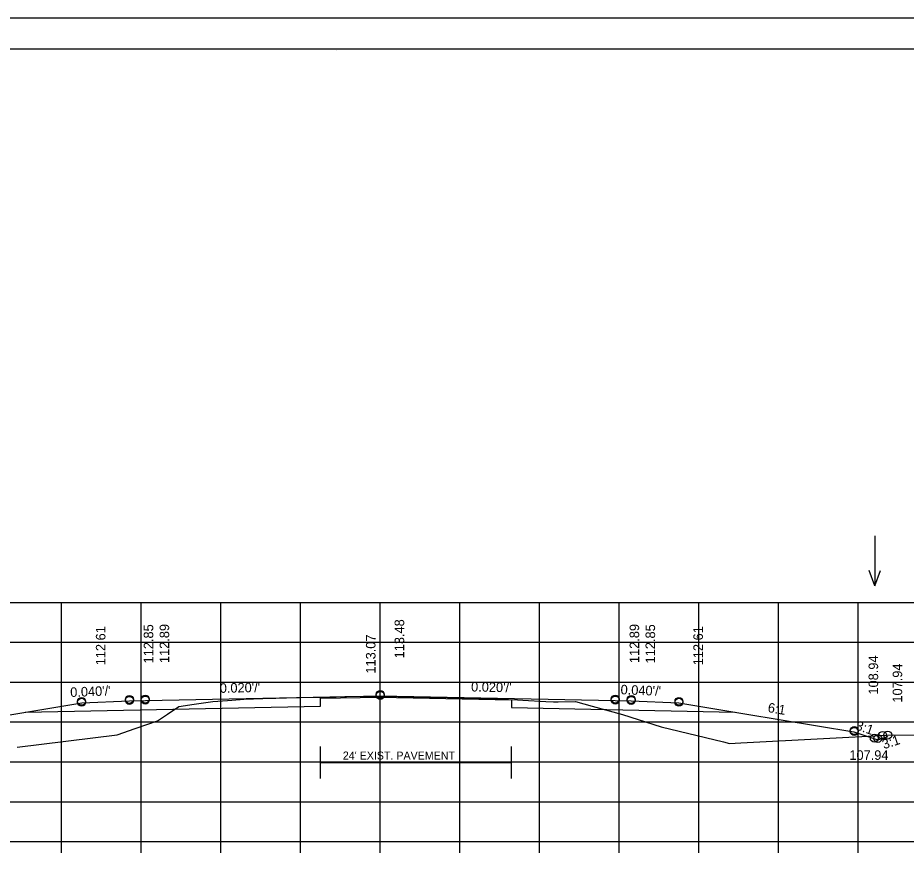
# Model space of a CAD drawing. Extents: x 1175611 to 1176402, y -433344 to -416213.
# Drawn here: x 1175735.5 to 1175847, y -423422.1 to -423316.6 of the extents above; entities that cross this region are included whole.
import ezdxf

# ---------------------------------------------------------------- set-up
doc = ezdxf.new("R2010")
doc.units = 0
for name, color, linetype in [('R_Alt Surface', 7, 'Continuous'), ('R_Axis', 7, 'Continuous'), ('R_Border', 7, 'Continuous'), ('R_Exist Surface', 7, 'Continuous'), ('R_Fin Surface', 7, 'Continuous'), ('R_Grid', 7, 'Continuous'), ('R_No Plot', 7, 'Continuous'), ('R_Water Annot', 7, 'Continuous'), ('R_Xsect Elev', 7, 'Continuous'), ('R_Xsect Slope', 7, 'Continuous')]:
    doc.layers.add(name, color=color, linetype=linetype)

msp = doc.modelspace()

# ---------------------------------------------------------------- linework, layer by layer
at = {"layer": 'R_Alt Surface'}
msp.add_line((1175773.46, -423410.09), (1175797.46, -423410.09), dxfattribs=at)
for points in [[(1175736.41, -423403.76), (1175736.41, -423403.76), (1175773.46, -423403.02), (1175773.46, -423402.03), (1175780.97, -423401.88), (1175797.46, -423402.21), (1175797.46, -423403.2), (1175807.4, -423403.4), (1175825.54, -423403.76)], [(1175773.46, -423412.09), (1175773.46, -423408.09)], [(1175797.46, -423412.09), (1175797.46, -423408.09)]]:
    msp.add_lwpolyline(points, dxfattribs=at)
at = {"layer": 'R_Axis'}
for p, q in [((1175640.97, -423420), (1175920.97, -423420)), ((1175740.97, -423421.4), (1175740.97, -423420)), ((1175750.97, -423421.4), (1175750.97, -423420)), ((1175760.97, -423421.4), (1175760.97, -423420)), ((1175770.97, -423421.4), (1175770.97, -423420)), ((1175780.97, -423421.4), (1175780.97, -423420)), ((1175790.97, -423421.4), (1175790.97, -423420)), ((1175800.97, -423421.4), (1175800.97, -423420)), ((1175810.97, -423421.4), (1175810.97, -423420)), ((1175820.97, -423421.4), (1175820.97, -423420)), ((1175830.97, -423421.4), (1175830.97, -423420)), ((1175840.97, -423421.4), (1175840.97, -423420))]:
    msp.add_line(p, q, dxfattribs=at)
at = {"layer": 'R_Border'}
for p, q in [((1175622.97, -423320.54), (1175939.15, -423320.54)), ((1175775.49, -423320.8), (1175775.49, -423320.8)), ((1175775.49, -423320.8), (1175775.49, -423320.8))]:
    msp.add_line(p, q, dxfattribs=at)
at = {"layer": 'R_Exist Surface'}
msp.add_lwpolyline([(1175735.38, -423408.16), (1175747.93, -423406.62), (1175750.21, -423405.82), (1175753.02, -423404.87), (1175754.25, -423404.01), (1175755.7, -423403.05), (1175757.6, -423402.75), (1175759.95, -423402.42), (1175761.78, -423402.3), (1175763.4, -423402.18), (1175763.75, -423402.15), (1175763.76, -423402.15), (1175763.82, -423402.15), (1175767.42, -423402.03), (1175767.86, -423402.01), (1175770.56, -423401.93), (1175770.84, -423401.92), (1175773.36, -423401.89), (1175773.64, -423401.88), (1175775.27, -423401.84), (1175775.43, -423401.83), (1175776.5, -423401.8), (1175776.68, -423401.8), (1175780.83, -423401.76), (1175781.24, -423401.76), (1175787.02, -423401.87), (1175787.7, -423401.89), (1175791.13, -423401.98), (1175791.44, -423401.98), (1175798.18, -423402.23), (1175798.88, -423402.25), (1175801.76, -423402.42), (1175802.71, -423402.48), (1175803.32, -423402.48), (1175805.46, -423402.45), (1175807.56, -423403.03), (1175811.37, -423404.08), (1175813.34, -423404.69), (1175816.24, -423405.6), (1175824.04, -423407.51), (1175824.82, -423407.69), (1175826.23, -423407.62), (1175845.41, -423406.61), (1175857.25, -423406.7)], dxfattribs=at)
at = {"layer": 'R_Fin Surface'}
msp.add_lwpolyline([(1175715.64, -423406.86), (1175717.65, -423407.53), (1175721.51, -423406.24), (1175735.23, -423403.96), (1175743.49, -423402.58), (1175749.48, -423402.34), (1175751.48, -423402.3), (1175780.97, -423401.71), (1175810.47, -423402.3), (1175812.47, -423402.34), (1175818.46, -423402.58), (1175826.72, -423403.96), (1175840.43, -423406.24), (1175843.43, -423407.24), (1175844.73, -423406.81)], dxfattribs=at)
at = {"layer": 'R_Grid'}
for p, q in [((1175640.97, -423390), (1175920.97, -423390)), ((1175740.97, -423420), (1175740.97, -423390)), ((1175750.97, -423420), (1175750.97, -423390)), ((1175760.97, -423420), (1175760.97, -423390)), ((1175770.97, -423420), (1175770.97, -423390)), ((1175780.97, -423420), (1175780.97, -423390)), ((1175790.97, -423420), (1175790.97, -423390)), ((1175800.97, -423420), (1175800.97, -423390)), ((1175810.97, -423420), (1175810.97, -423390)), ((1175820.97, -423420), (1175820.97, -423390)), ((1175830.97, -423420), (1175830.97, -423390)), ((1175840.97, -423420), (1175840.97, -423390)), ((1175640.97, -423395), (1175920.97, -423395)), ((1175640.97, -423400), (1175920.97, -423400)), ((1175640.97, -423405), (1175920.97, -423405)), ((1175640.97, -423410), (1175920.97, -423410)), ((1175640.97, -423415), (1175920.97, -423415)), ((1175640.97, -423420), (1175920.97, -423420))]:
    msp.add_line(p, q, dxfattribs=at)
at = {"layer": 'R_No Plot'}
msp.add_line((1175610.57, -423316.65), (1175943.91, -423316.65), dxfattribs=at)
msp.add_lwpolyline([(1175610.57, -423316.65), (1175943.91, -423316.65), (1175943.91, -423529.99), (1175610.57, -423529.99)], close=True, dxfattribs=at)
for centre in [(1175743.47, -423402.41), (1175743.47, -423402.53), (1175749.47, -423402.17), (1175749.47, -423402.29), (1175751.47, -423402.13), (1175751.47, -423402.25), (1175780.97, -423401.54), (1175780.97, -423401.66), (1175810.47, -423402.13), (1175810.47, -423402.25), (1175812.47, -423402.17), (1175812.47, -423402.29), (1175818.47, -423402.41), (1175818.47, -423402.53), (1175840.47, -423406.08), (1175840.47, -423406.19), (1175842.99, -423407.03), (1175843.43, -423407.07), (1175843.43, -423407.07), (1175844.03, -423406.69), (1175844.67, -423406.65), (1175844.67, -423406.65)]:
    msp.add_circle(centre, 0.5, dxfattribs=at)
at = {"layer": 'R_Water Annot'}
for p, q in [((1175843.06, -423381.64), (1175843.06, -423387.92)), ((1175843.06, -423387.92), (1175842.36, -423386)), ((1175843.06, -423387.92), (1175843.76, -423386))]:
    msp.add_line(p, q, dxfattribs=at)

# ---------------------------------------------------------------- texts
at = {"layer": 'R_Alt Surface'}
msp.add_text("24' EXIST. PAVEMENT", height=1, dxfattribs=at).set_placement((1175776.27, -423409.71))
at = {"layer": 'R_Xsect Elev'}
for s, p in [('112.61', (1175746.47, -423397.89)), ('112.85', (1175752.47, -423397.65)), ('112.89', (1175754.47, -423397.61)), ('113.48', (1175783.97, -423397.02)), ('112.89', (1175813.47, -423397.61)), ('112.85', (1175815.47, -423397.65)), ('112.61', (1175821.47, -423397.89)), ('113.07', (1175780.37, -423398.93)), ('108.94', (1175843.47, -423401.56)), ('107.94', (1175846.49, -423402.57))]:
    msp.add_text(s, height=1.2, rotation=90, dxfattribs=at).set_placement(p)
msp.add_text('107.94', height=1.2, dxfattribs=at).set_placement((1175839.86, -423409.75))
at = {"layer": 'R_Xsect Slope'}
for s, rotation, p in [("0.040'/'", 2.2906, (1175742.07, -423401.87)), ("0.020'/'", 1.1458, (1175760.83, -423401.35)), ("0.020'/'", 358.8542, (1175792.36, -423401.17)), ("0.040'/'", 357.7094, (1175811.12, -423401.52)), ('6:1', 350.5377, (1175829.55, -423403.75)), ('3:1', 341.5651, (1175840.55, -423405.93)), ('3:1', 18.4349, (1175844.21, -423408.43))]:
    msp.add_text(s, height=1.2, rotation=rotation, dxfattribs=at).set_placement(p)

doc.saveas('drawing.dxf')
